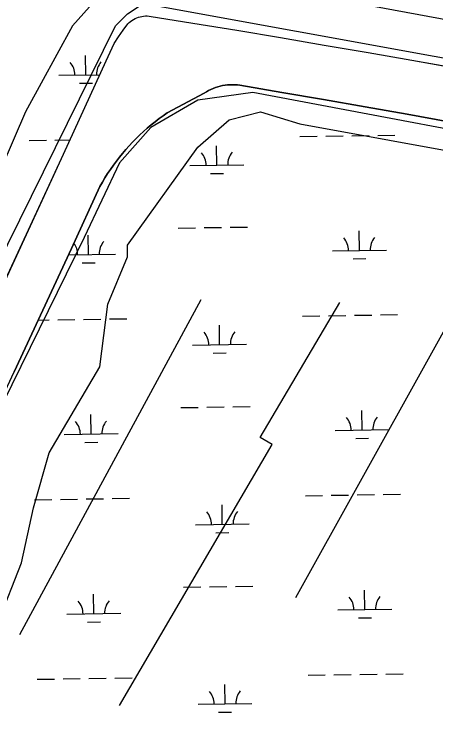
# Model space of a CAD drawing. Extents: x 3807117 to 3845308, y 337856 to 363736.
# Drawn here: x 3815327 to 3816108, y 357370 to 358678 of the extents above; entities that cross this region are included whole.
import ezdxf

# ---------------------------------------------------------------- set-up
doc = ezdxf.new("R2010")
doc.units = 0
for name, color, linetype in [('V-SITE-VEGE', 7, 'Continuous'), ('V-TOPO-SHOR', 7, 'Continuous'), ('V-WETL-SWMP', 7, 'Continuous')]:
    doc.layers.add(name, color=color, linetype=linetype)

msp = doc.modelspace()

# ---------------------------------------------------------------- linework, layer by layer
at = {"layer": 'V-SITE-VEGE'}
for points in [[(3818019.6197830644, 358329.48402557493), (3816618.296728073, 358576.3492269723), (3815717.964817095, 358743.3462749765)], [(3815492.8818393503, 358721.5640513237), (3815434.7959096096, 358656.2173803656), (3815347.667014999, 358496.48107357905), (3815304.1025676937, 358394.8306965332)], [(3814970.1084716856, 357342.0232199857), (3814933.8047655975, 357371.06618485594), (3814897.5010595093, 357407.369890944), (3814875.7188358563, 357429.1521145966), (3814868.4580946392, 357450.9343382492), (3814875.7188358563, 357494.49878555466), (3815020.9336602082, 357792.18917547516), (3815057.237366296, 357813.97139912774), (3815093.541072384, 357835.75362278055), (3815137.1055196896, 357879.3180700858), (3815166.1484845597, 357922.88251739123), (3815180.669966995, 357980.96844713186), (3815514.6640630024, 358656.2173803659), (3815536.4462866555, 358677.99960401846), (3815558.2285103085, 358692.5210864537), (3815594.532216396, 358692.5210864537), (3817634.8004985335, 358322.2232843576)], [(3815144.366260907, 357312.98025511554), (3815224.2344143, 357407.36989094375), (3815296.841826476, 357552.58471529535), (3815340.4062737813, 357661.4958335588), (3815362.188497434, 357763.1462106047), (3815391.231462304, 357864.7965876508), (3815485.621098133, 358024.5328944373), (3815500.142580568, 358140.7047539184), (3815536.4462866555, 358227.8336485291), (3815536.4462866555, 358249.6158721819), (3815667.1396285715, 358431.134402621), (3815725.2255583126, 358481.9595911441), (3815783.311488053, 358496.48107357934), (3815855.9189002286, 358474.69884992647), (3817649.3219809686, 358147.96549513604), (3817656.582722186, 358177.00846000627), (3815768.7900056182, 358532.78477966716), (3815667.1396285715, 358518.2632972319), (3815580.010733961, 358467.4381087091), (3815521.9248042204, 358402.09143775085), (3815456.5781332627, 358264.1373546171), (3815020.9336602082, 357378.3269260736), (3814977.369212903, 357342.0232199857)]]:
    msp.add_lwpolyline(points, dxfattribs=at)
at = {"layer": 'V-TOPO-SHOR'}
for points in [[(3815512.051, 358622.987), (3815520.088, 358635.441), (3815528.419, 358647.69800000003), (3815537.037, 358659.757), (3815539.492, 358662.006), (3815542.091, 358664.092), (3815544.819, 358666.003), (3815547.666, 358667.734), (3815550.619, 358669.276), (3815553.669, 358670.619), (3815556.798, 358671.764), (3815559.995, 358672.702), (3815563.245, 358673.429), (3815566.536, 358673.943), (3815569.856, 358674.242), (3815573.184, 358674.324), (3815576.514, 358674.189), (3815657.75, 358661.05700000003), (3815738.955, 358647.719), (3815820.1240000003, 358634.17100000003), (3815901.259, 358620.419), (3815982.358, 358606.458), (3816063.4220000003, 358592.292), (3816144.447, 358577.919)], [(3815287.498, 358136.929), (3815417.909, 358418.466), (3815497.369, 358591.325), (3815512.051, 358622.987)], [(3815273.113, 357900.69800000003), (3815326.562, 358014.907), (3815379.761, 358129.233), (3815432.71, 358243.675), (3815485.411, 358358.23), (3815490.041, 358366.34), (3815494.858, 358374.337), (3815499.859, 358382.222), (3815505.045, 358389.988), (3815510.409, 358397.631), (3815515.947, 358405.15), (3815521.66, 358412.53500000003), (3815527.542, 358419.787), (3815533.592, 358426.897), (3815539.808, 358433.867), (3815546.181, 358440.691), (3815552.7120000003, 358447.365), (3815559.397, 358453.884), (3815566.231, 358460.24700000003), (3815573.213, 358466.44800000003), (3815580.336, 358472.48600000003), (3815587.596, 358478.355), (3815594.991, 358484.05700000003), (3815602.518, 358489.582), (3815610.171, 358494.93200000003), (3815678.869, 358531.548), (3815682.795, 358533.95), (3815686.8340000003, 358536.162), (3815690.973, 358538.177), (3815695.204, 358539.994), (3815699.517, 358541.604), (3815703.9020000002, 358543.007), (3815708.348, 358544.196), (3815712.847, 358545.173), (3815717.3880000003, 358545.933), (3815721.9590000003, 358546.476), (3815726.551, 358546.799), (3815731.154, 358546.902), (3815735.756, 358546.783), (3815740.348, 358546.445), (3815744.917, 358545.88800000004), (3815822.35, 358532.78500000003), (3815899.748, 358519.473), (3815977.109, 358505.954), (3816054.433, 358492.228), (3816131.721, 358478.29600000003)], [(3815848.2630000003, 357597.405), (3816214.1240000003, 358254.915)], [(3815337.1920000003, 357528.555), (3815673.184, 358148.797)], [(3815521.646, 357396.98), (3815804.46, 357880.498), (3815782.4620000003, 357893.438), (3815930.103, 358143.753)]]:
    msp.add_lwpolyline(points, dxfattribs=at)
at = {"layer": 'V-WETL-SWMP'}
for p, q in [((3815550.620229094, 358669.2756561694), (3815553.668228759, 358670.620655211)), ((3815553.668228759, 358670.620655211), (3815556.7972284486, 358671.7646543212)), ((3815556.7972284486, 358671.7646543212), (3815559.994228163, 358672.70265350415)), ((3815559.994228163, 358672.70265350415), (3815563.2452279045, 358673.4296527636)), ((3815563.2452279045, 358673.4296527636), (3815566.5362276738, 358673.94465210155)), ((3815566.5362276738, 358673.94465210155), (3815569.855227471, 358674.24265152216)), ((3815569.855227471, 358674.24265152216), (3815573.1852272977, 358674.324651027)), ((3815573.1852272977, 358674.324651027), (3815576.5142271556, 358674.1896506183)), ((3815576.5142271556, 358674.1896506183), (3815657.75122504, 358661.05764455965)), ((3815528.418233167, 358647.69866783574), (3815537.0362310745, 358659.75666184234)), ((3815537.0362310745, 358659.75666184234), (3815539.4932306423, 358662.00666060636)), ((3815539.4932306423, 358662.00666060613), (3815542.091230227, 358664.09265941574)), ((3815542.091230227, 358664.09265941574), (3815544.819229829, 358666.0046582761)), ((3815544.819229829, 358666.0046582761), (3815547.6662294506, 358667.7346571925)), ((3815547.6662294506, 358667.7346571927), (3815550.620229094, 358669.2756561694)), ((3815657.75122504, 358661.05764455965), (3815738.9552229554, 358647.718638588)), ((3815520.0882352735, 358635.44067386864), (3815528.418233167, 358647.69866783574)), ((3815738.9552229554, 358647.718638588), (3815820.1242209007, 358634.1726327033)), ((3815512.0512373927, 358622.98767993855), (3815520.088235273, 358635.4406738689)), ((3815820.1242209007, 358634.17263270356), (3815901.2592188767, 358620.4186269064)), ((3815497.3692425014, 358591.32569457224), (3815512.0512373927, 358622.98767993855)), ((3815901.2592188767, 358620.4186269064), (3815982.358216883, 358606.4586211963)), ((3815982.358216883, 358606.4586211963), (3816063.42121492, 358592.29261557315)), ((3815459.308991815, 358565.13499394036), (3815458.769688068, 358601.1309470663)), ((3816063.42121492, 358592.29261557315), (3816144.448212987, 358577.9186100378)), ((3815417.9092703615, 358418.465774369), (3815497.3692425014, 358591.32569457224)), ((3815409.3146038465, 358564.38596803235), (3815485.510391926, 358565.52754855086)), ((3815447.5415052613, 358549.52596237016), (3815471.538811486, 358549.8854948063)), ((3815695.204240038, 358539.99368751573), (3815690.9732404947, 358538.1776888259)), ((3815699.516239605, 358541.6036862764), (3815695.204240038, 358539.99368751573)), ((3815703.9012391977, 358543.0066851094), (3815699.516239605, 358541.6036862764)), ((3815708.3482388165, 358544.1976840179), (3815703.9012391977, 358543.0066851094)), ((3815712.8472384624, 358545.17368300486), (3815708.3482388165, 358544.1976840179)), ((3815717.3872381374, 358545.93468207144), (3815712.8472384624, 358545.17368300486)), ((3815721.9592378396, 358546.47668122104), (3815717.3872381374, 358545.93468207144)), ((3815726.551237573, 358546.799680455), (3815721.9592378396, 358546.47668122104)), ((3815731.154237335, 358546.901679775), (3815726.551237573, 358546.799680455)), ((3815735.7562371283, 358546.78367918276), (3815731.154237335, 358546.901679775)), ((3815740.3472369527, 358546.44567867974), (3815735.7562371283, 358546.78367918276)), ((3815744.917236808, 358545.8886782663), (3815740.3472369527, 358546.44567867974)), ((3815822.350234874, 358532.78467272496), (3815744.917236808, 358545.8886782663)), ((3815678.8692420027, 358531.5486931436), (3815610.171250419, 358494.9327172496)), ((3815682.796241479, 358533.95069164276), (3815678.8692420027, 358531.5486931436)), ((3815686.8342409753, 358536.162690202), (3815682.796241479, 358533.95069164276)), ((3815690.9732404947, 358538.1776888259), (3815686.8342409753, 358536.16269020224)), ((3815899.7472329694, 358519.4736672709), (3815822.350234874, 358532.78467272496)), ((3815977.108231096, 358505.9546619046), (3815899.7472329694, 358519.4736672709)), ((3816054.4332292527, 358492.2286566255), (3815977.108231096, 358505.9546619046)), ((3815602.518251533, 358489.58272044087), (3815594.9922526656, 358484.0567236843)), ((3815610.171250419, 358494.9327172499), (3815602.518251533, 358489.58272044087)), ((3816131.72022744, 358478.29565143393), (3816054.4332292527, 358492.22865662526)), ((3815587.5962538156, 358478.3567269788), (3815580.335254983, 358472.4857303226)), ((3815594.9922526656, 358484.0567236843), (3815587.5962538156, 358478.3567269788)), ((3815573.212256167, 358466.4487337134), (3815566.2312573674, 358460.24673714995)), ((3815580.335254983, 358472.4857303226), (3815573.212256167, 358466.4487337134)), ((3815559.397258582, 358453.88474062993), (3815552.7122598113, 358447.3647441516)), ((3815566.2312573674, 358460.24673714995), (3815559.397258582, 358453.88474062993)), ((3815856.127392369, 358450.9957549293), (3815888.123800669, 358451.4751315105)), ((3815904.122004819, 358451.71481980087), (3815936.118413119, 358452.1941963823)), ((3815952.1166172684, 358452.4338846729), (3815984.113025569, 358452.9132612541)), ((3816000.111229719, 358453.15294954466), (3816032.1076380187, 358453.63232612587)), ((3815354.2757268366, 358443.4769130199), (3815386.2721351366, 358443.9562896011)), ((3815402.270339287, 358444.19597789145), (3815429.9273629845, 358444.6103409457)), ((3815546.181261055, 358440.6917477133), (3815539.807262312, 358433.86775131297)), ((3815552.7122598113, 358447.3647441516), (3815546.181261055, 358440.6917477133)), ((3815533.5932635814, 358426.89875494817), (3815527.543264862, 358419.78675861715)), ((3815539.807262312, 358433.86775131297), (3815533.5932635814, 358426.89875494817)), ((3815702.312892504, 358397.9435907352), (3815701.7735887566, 358433.9395438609)), ((3815287.4983157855, 358136.9299044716), (3815417.9092703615, 358418.465774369)), ((3815521.6602661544, 358412.5347623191), (3815515.947267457, 358405.14976605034)), ((3815527.543264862, 358419.78675861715), (3815521.6602661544, 358412.5347623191)), ((3815510.4082687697, 358397.63276980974), (3815505.045270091, 358389.9887735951)), ((3815515.947267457, 358405.14976605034), (3815510.4082687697, 358397.63276980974)), ((3815652.3185045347, 358397.19456482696), (3815752.307280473, 358398.6926166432)), ((3815505.045270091, 358389.9887735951), (3815499.8602714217, 358382.22277740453)), ((3815690.5454059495, 358382.33455916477), (3815714.5427121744, 358382.6940916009)), ((3815494.8582727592, 358374.3377812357), (3815490.0412741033, 358366.33978508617)), ((3815499.8602714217, 358382.22277740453), (3815494.8582727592, 358374.3377812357)), ((3815485.4112754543, 358358.230788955), (3815432.7102939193, 358243.6748418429)), ((3815490.0412741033, 358366.33978508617), (3815485.4112754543, 358358.230788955)), ((3815630.6423793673, 358281.4248769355), (3815662.6387876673, 358281.9042535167)), ((3815678.6369918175, 358282.1439418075), (3815710.6334001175, 358282.6233183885)), ((3815726.6316042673, 358282.86300667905), (3815758.6280125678, 358283.34238326)), ((3815464.2926827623, 358232.4973909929), (3815463.7533790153, 358268.4933441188)), ((3815966.1443482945, 358240.0162329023), (3815965.605044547, 358276.01218602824)), ((3815432.7102939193, 358243.6748418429), (3815379.7603123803, 358129.2338947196)), ((3815916.1499603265, 358239.2672069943), (3816016.1387362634, 358240.7652588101)), ((3815427.2821094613, 358231.94289119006), (3815514.287070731, 358233.24641690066)), ((3815452.525196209, 358216.8883594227), (3815476.522502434, 358217.2478918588)), ((3815954.3768617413, 358224.4072013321), (3815978.374167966, 358224.7667337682)), ((3815379.7603123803, 358129.2338947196), (3815326.561330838, 358014.90794758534)), ((3815371.2846458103, 358111.01947444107), (3815391.2558260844, 358111.3186866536)), ((3815407.2540302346, 358111.55837494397), (3815439.2504385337, 358112.0377515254)), ((3815455.248642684, 358112.277439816), (3815487.245050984, 358112.7568163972)), ((3815503.243255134, 358112.9965046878), (3815535.239663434, 358113.47588126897)), ((3815861.111083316, 358118.35815198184), (3815893.107491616, 358118.83752856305)), ((3815909.1056957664, 358119.0772168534), (3815941.102104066, 358119.5565934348)), ((3815957.100308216, 358119.7962817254), (3815989.096716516, 358120.2756583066)), ((3816005.0949206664, 358120.5153465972), (3816037.0913289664, 358120.9947231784)), ((3815707.296583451, 358065.3059877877), (3815706.757279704, 358101.3019409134)), ((3815657.3021954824, 358064.5569618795), (3815757.29097142, 358066.05501369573)), ((3815695.529096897, 358049.6969562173), (3815719.526403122, 358050.0564886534)), ((3815635.6260703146, 357948.787273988), (3815667.622478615, 357949.2666505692)), ((3815683.6206827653, 357949.50633886), (3815715.6170910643, 357949.985715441)), ((3815731.6152952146, 357950.2254037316), (3815763.6117035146, 357950.70478031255)), ((3815971.128039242, 357907.3786299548), (3815970.5887354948, 357943.37458308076)), ((3815469.2763737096, 357899.8597880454), (3815468.7370699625, 357935.85574117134)), ((3815419.2819857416, 357899.1107621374), (3815519.270761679, 357900.6088139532)), ((3815921.133651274, 357906.6296040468), (3816021.1224272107, 357908.1276558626)), ((3815959.3605526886, 357891.7695983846), (3815983.3578589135, 357892.12913082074)), ((3815457.5088871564, 357884.2507564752), (3815481.5061933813, 357884.6102889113)), ((3815866.0947742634, 357785.72054903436), (3815898.0911825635, 357786.19992561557)), ((3815914.0893867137, 357786.4396139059), (3815946.0857950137, 357786.91899048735)), ((3815962.083999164, 357787.1586787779), (3815994.080407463, 357787.63805535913)), ((3816010.0786116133, 357787.8777436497), (3816042.0750199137, 357788.3571202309)), ((3815364.243108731, 357778.20170712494), (3815396.2395170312, 357778.68108370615)), ((3815412.2377211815, 357778.9207719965), (3815444.2341294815, 357779.40014857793)), ((3815460.2323336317, 357779.6398368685), (3815492.2287419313, 357780.1192134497)), ((3815508.226946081, 357780.35890174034), (3815540.2233543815, 357780.8382783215)), ((3815712.280274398, 357732.66838484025), (3815711.7409706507, 357768.66433796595)), ((3815662.2858864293, 357731.919358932), (3815762.274662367, 357733.41741074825)), ((3815700.5127878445, 357717.0593532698), (3815724.5100940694, 357717.41888570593)), ((3815640.609761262, 357616.14967104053), (3815672.6061695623, 357616.62904762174)), ((3815688.604373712, 357616.86873591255), (3815720.600782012, 357617.3481124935)), ((3815736.5989861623, 357617.5878007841), (3815768.595394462, 357618.06717736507)), ((3815474.2600646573, 357567.2221850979), (3815473.7207609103, 357603.2181382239)), ((3815976.1117301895, 357574.74102700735), (3815975.572426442, 357610.7369801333)), ((3815926.117342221, 357573.99200109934), (3816026.106118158, 357575.4900529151)), ((3815424.265676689, 357566.4731591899), (3815524.2544526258, 357567.9712110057)), ((3815964.344243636, 357559.13199543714), (3815988.341549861, 357559.49152787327)), ((3815462.4925781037, 357551.6131535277), (3815486.4898843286, 357551.9726859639)), ((3815967.0676901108, 357454.52107583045), (3815999.064098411, 357455.00045241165)), ((3816015.062302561, 357455.2401407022), (3816047.058710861, 357455.71951728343)), ((3815369.226799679, 357445.56410417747), (3815401.2232079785, 357446.0434807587)), ((3815417.2214121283, 357446.283169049), (3815449.217820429, 357446.76254563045)), ((3815465.2160245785, 357447.0022339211), (3815497.2124328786, 357447.48161050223)), ((3815513.210637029, 357447.72129879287), (3815545.207045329, 357448.200675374)), ((3815871.078465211, 357453.0829460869), (3815903.0748735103, 357453.5623226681)), ((3815919.0730776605, 357453.80201095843), (3815951.069485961, 357454.2813875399)), ((3815717.2639653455, 357400.03078189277), (3815716.7246615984, 357436.0267350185)), ((3815667.2695773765, 357399.2817559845), (3815767.2583533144, 357400.7798078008)), ((3815705.496478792, 357384.42175032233), (3815729.4937850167, 357384.78128275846))]:
    msp.add_line(p, q, dxfattribs=at)
for centre, radius, start, end in [((3815404.065143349, 358564.78217594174), 35.24628790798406, 0.08653266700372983, 41.630191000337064), ((3815514.5386145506, 358566.43731155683), 35.24628790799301, 140.0865294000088, 181.63018773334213), ((3815757.542515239, 358399.2459083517), 35.24628790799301, 140.0865294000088, 181.63018773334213), ((3815647.0690440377, 358397.5907727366), 35.24628790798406, 0.08653266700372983, 41.630191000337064), ((3815409.0488342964, 358232.14457299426), 35.24628790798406, 0.08653266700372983, 37.056260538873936), ((3815519.5223054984, 358233.79970860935), 35.24628790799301, 140.0865294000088, 181.63018773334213), ((3815910.9004998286, 358239.6634149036), 35.24628790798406, 0.08653266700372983, 41.630191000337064), ((3816021.37397103, 358241.3185505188), 35.24628790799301, 140.0865294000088, 181.63018773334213), ((3815652.0527349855, 358064.9531697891), 35.24628790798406, 0.08653266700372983, 41.630191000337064), ((3815762.5262061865, 358066.6083054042), 35.24628790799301, 140.0865294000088, 181.63018773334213), ((3815915.884190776, 357907.02581195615), 35.24628790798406, 0.08653266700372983, 41.630191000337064), ((3816026.357661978, 357908.6809475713), 35.24628790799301, 140.0865294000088, 181.63018773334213), ((3815414.0325252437, 357899.5069700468), 35.24628790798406, 0.08653266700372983, 41.630191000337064), ((3815524.5059964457, 357901.1621056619), 35.24628790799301, 140.0865294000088, 181.63018773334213), ((3815657.0364259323, 357732.31556684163), 35.24628790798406, 0.08653266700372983, 41.630191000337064), ((3815767.509897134, 357733.9707024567), 35.24628790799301, 140.0865294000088, 181.63018773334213), ((3816031.3413529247, 357576.0433446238), 35.24628790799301, 140.0865294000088, 181.63018773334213), ((3815419.0162161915, 357566.8693670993), 35.24628790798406, 0.08653266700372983, 41.630191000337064), ((3815529.489687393, 357568.5245027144), 35.24628790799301, 140.0865294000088, 181.63018773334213), ((3815920.8678817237, 357574.3882090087), 35.24628790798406, 0.08653266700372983, 41.630191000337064), ((3815662.0201168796, 357399.67796389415), 35.24628790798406, 0.08653266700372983, 41.630191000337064), ((3815772.4935880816, 357401.33309950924), 35.24628790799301, 140.0865294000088, 181.63018773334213)]:
    msp.add_arc(centre, radius, start, end, dxfattribs=at)

doc.saveas('drawing.dxf')
